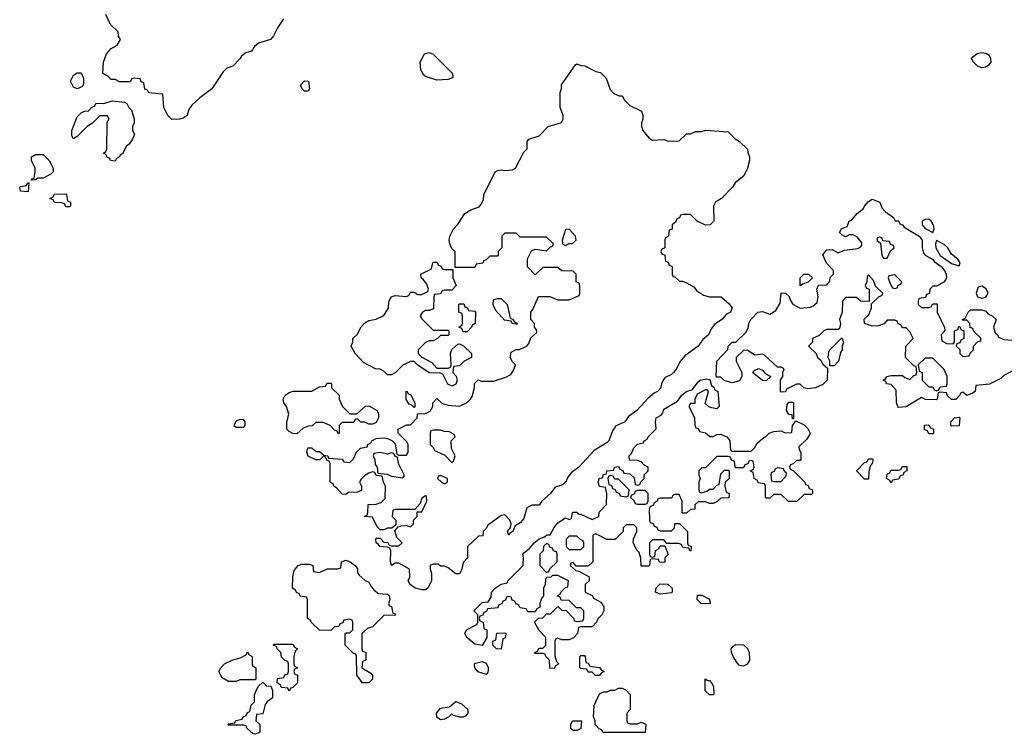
# Model space of a CAD drawing. Header units: inches. Extents: x 2380249 to 2585472, y 382747 to 546448.
# Tile 368 of 626: x 2483566 to 2488768, y 451398 to 455175. Entities that reach past the tile are written whole.
import ezdxf

# ---------------------------------------------------------------- set-up
doc = ezdxf.new("R2010")
doc.units = ezdxf.units.IN
doc.header["$MEASUREMENT"] = 0
doc.layers.add('C4485', color=7, linetype='Continuous')

msp = doc.modelspace()

# ---------------------------------------------------------------- linework, layer by layer
at = {"layer": 'C4485', "color": 4, "elevation": 48}
for points in [[(2484960.5, 455179.5), (2484927.7, 455132.3), (2484907.3, 455090), (2484890.7, 455070), (2484828.3, 455051.7), (2484806, 455034), (2484790, 455009.2), (2484760.7, 454999.3), (2484738, 454982), (2484730, 454968), (2484692, 454930), (2484660.7, 454919.3), (2484640.5, 454899.5), (2484581, 454810), (2484517.3, 454762.7), (2484476.3, 454723.7), (2484459.8, 454700.2), (2484450, 454669), (2484430, 454655.3), (2484410, 454649.2), (2484370, 454648), (2484348.9, 454668.9), (2484328, 454710), (2484322, 454782), (2484248.4, 454788.4), (2484242, 454802), (2484227.3, 454807.3), (2484222, 454842), (2484207.3, 454847.3), (2484202, 454862), (2484170, 454866), (2484158, 454862), (2484150, 454846), (2484092.7, 454847.3), (2484070, 454858), (2484050, 454858), (2484030, 454878), (2484006, 454890), (2484008.9, 454951.1), (2484024.7, 454995.3), (2484050, 455022), (2484080.4, 455039.6), (2484098, 455070), (2484088.4, 455088.4), (2484086, 455110), (2484046, 455150), (2484022, 455202)], [(2488832, 453330), (2488766.4, 453293.6), (2488750, 453278), (2488690, 453248), (2488618, 453242), (2488614, 453210), (2488599.6, 453200.4), (2488570, 453188), (2488550, 453206), (2488538, 453202), (2488534, 453190), (2488511.6, 453168.4), (2488490, 453168), (2488467.3, 453187.3), (2488462, 453202), (2488430, 453206), (2488418, 453202), (2488414, 453170), (2488410, 453166), (2488352.7, 453167.3), (2488330, 453178), (2488250, 453128), (2488210, 453126), (2488206, 453130), (2488198, 453150), (2488196.4, 453216.4), (2488170, 453246), (2488146, 453250), (2488142, 453262), (2488128, 453270), (2488142, 453278), (2488146, 453290), (2488170, 453294), (2488230, 453294), (2488243.6, 453283.6), (2488270, 453274), (2488290, 453294), (2488302, 453298), (2488306, 453310), (2488302, 453342), (2488290, 453346), (2488246, 453390), (2488248, 453450), (2488286, 453490), (2488270, 453526), (2488250, 453546), (2488230, 453546), (2488222, 453562), (2488207.3, 453567.3), (2488202, 453582), (2488190, 453586), (2488150, 453586), (2488132.7, 453567.3), (2488103.6, 453556.4), (2488070, 453555.3), (2488029, 453569), (2488028.4, 453591.6), (2488050, 453614), (2488058, 453630), (2488066, 453650), (2488066, 453674), (2488107.3, 453712.7), (2488122, 453718), (2488126, 453730), (2488087.3, 453767.3), (2488076.4, 453796.4), (2488050, 453826), (2488043.6, 453816.4), (2488042, 453790), (2488034, 453770), (2488038, 453758), (2488054, 453750), (2488054, 453686), (2488010, 453688), (2487987.3, 453707.3), (2487930, 453706), (2487912.7, 453687.3), (2487911.3, 453630), (2487898, 453590), (2487902, 453570), (2487898, 453542), (2487890, 453538), (2487830, 453538), (2487814, 453530), (2487790, 453506), (2487754, 453490), (2487754, 453470), (2487734, 453450), (2487774, 453410), (2487782, 453390), (2487796.9, 453376.9), (2487810, 453354), (2487834, 453334), (2487832, 453270), (2487810, 453246), (2487771.1, 453228.9), (2487730, 453224), (2487709, 453229), (2487690, 453248), (2487670, 453248), (2487618, 453222), (2487612.7, 453207.3), (2487590, 453206), (2487586, 453210), (2487586, 453270), (2487598, 453290), (2487598, 453310), (2487606, 453330), (2487590, 453338), (2487570, 453338), (2487502, 453402), (2487490, 453408), (2487450, 453402), (2487410, 453428), (2487390, 453426), (2487352, 453390), (2487352, 453370), (2487382, 453310), (2487382, 453290), (2487370, 453266), (2487330, 453255.3), (2487288.4, 453268.4), (2487270, 453286), (2487250, 453286), (2487246, 453290), (2487249, 453370), (2487308.4, 453431.6), (2487309, 453450), (2487330, 453470.7), (2487350, 453471.3), (2487400.4, 453519.6), (2487415.3, 453544.7), (2487419, 453570), (2487429.5, 453590), (2487466, 453630), (2487490, 453633.4), (2487530, 453618), (2487561.2, 453638.8), (2487584, 453676), (2487590, 453730.7), (2487612, 453730), (2487631.3, 453711.3), (2487638, 453690), (2487650.8, 453670.8), (2487690, 453651), (2487744, 453656), (2487758, 453662), (2487779.3, 453680.7), (2487785.2, 453710), (2487778, 453750), (2487787.3, 453772.7), (2487830, 453774), (2487847.3, 453792.7), (2487848.4, 453811.6), (2487866, 453830), (2487866, 453850), (2487829, 453889), (2487810, 453932), (2487830, 453958), (2487859.6, 453959.6), (2487890, 453942), (2487923.1, 453956.9), (2487994.6, 453965.4), (2488010, 453974), (2488016.4, 453983.6), (2488016.4, 453996.4), (2487990, 454028), (2487970, 454038), (2487950, 454038), (2487930, 454028), (2487910, 454038), (2487898, 454050), (2487908.7, 454070), (2487938, 454082), (2487949.2, 454110), (2487962, 454118), (2487990, 454150.8), (2488023.7, 454176.3), (2488029.4, 454190), (2488050, 454214.8), (2488070, 454226), (2488110.6, 454210), (2488120.7, 454180.7), (2488139.8, 454159.8), (2488182, 454130), (2488192, 454112), (2488210, 454111.3), (2488216.9, 454096.9), (2488230, 454091), (2488238.8, 454078.8), (2488318.8, 454030), (2488334.4, 454010), (2488334.9, 453970), (2488341.4, 453941.4), (2488350.5, 453930.5), (2488390, 453906.8), (2488397, 453897), (2488435.5, 453870), (2488453, 453850), (2488461, 453830), (2488462, 453810), (2488451.1, 453788.9), (2488410, 453766), (2488390, 453766), (2488374, 453750), (2488372.7, 453727.3), (2488358, 453722), (2488352.7, 453707.3), (2488318, 453702), (2488314, 453690), (2488314, 453670), (2488330, 453654), (2488370, 453654), (2488382, 453658), (2488390, 453674), (2488412.7, 453672.7), (2488414, 453630), (2488452.7, 453547.3), (2488454, 453530), (2488434, 453510), (2488438, 453478), (2488463.6, 453463.6), (2488498, 453462), (2488506, 453470), (2488506, 453530), (2488522, 453538), (2488527.3, 453552.7), (2488532.7, 453552.7), (2488538, 453538), (2488554, 453530), (2488554, 453490), (2488538, 453482), (2488532.7, 453467.3), (2488518, 453462), (2488514, 453450), (2488532.7, 453432.7), (2488534, 453410), (2488550, 453394), (2488582, 453398), (2488587.3, 453412.7), (2488606, 453430), (2488606, 453450), (2488627.3, 453472.7), (2488642, 453478), (2488646, 453490), (2488607.3, 453527.3), (2488602, 453542), (2488587.3, 453547.3), (2488586, 453570), (2488570, 453586), (2488550, 453586), (2488546, 453590), (2488562, 453598), (2488578, 453630), (2488590, 453642), (2488650, 453641), (2488670, 453634), (2488681.1, 453621.1), (2488704.7, 453610), (2488724.7, 453590), (2488711, 453550), (2488719.6, 453519.6), (2488730, 453511.3), (2488736.9, 453496.9), (2488765.4, 453485.4), (2488810, 453482)]]:
    msp.add_lwpolyline(points, dxfattribs=at)
at = {"layer": 'C4485', "color": 4}
for points, elevation in [([(2485770, 454855.3), (2485710, 454875.3), (2485702, 454882), (2485685.2, 454910), (2485681.2, 454950), (2485705.6, 454994.4), (2485730, 455002), (2485750, 454992), (2485852, 454890), (2485854, 454870), (2485850, 454866), (2485830, 454858)], 48), ([(2488650, 454920.5), (2488626, 454930), (2488605.2, 454950), (2488595.3, 454970), (2488601.2, 454978.8), (2488624.5, 454995.5), (2488650, 455000.7), (2488670, 454997.3), (2488687.9, 454987.9), (2488695.5, 454970), (2488696.4, 454950), (2488685.5, 454934.5), (2488670, 454923.6)], 48), ([(2483870, 454808.7), (2483850, 454818), (2483835.3, 454850), (2483850, 454882), (2483870, 454894), (2483890, 454894), (2483903.6, 454863.6), (2483903.6, 454836.4), (2483898, 454822)], 48), ([(2486910, 454538), (2486970, 454542), (2486992.7, 454532.7), (2487050, 454534), (2487090, 454572), (2487110, 454572), (2487136.4, 454583.6), (2487170, 454584.7), (2487190, 454591.3), (2487310, 454582), (2487345.4, 454545.4), (2487370, 454532), (2487412, 454490), (2487412.7, 454472.7), (2487422, 454450), (2487422, 454430), (2487412, 454390), (2487392, 454350), (2487347.1, 454312.9), (2487332, 454290), (2487274, 454230), (2487242, 454210), (2487232, 454190), (2487234, 454110), (2487214, 454090), (2487188.9, 454088.9), (2487146, 454110), (2487110, 454146), (2487070, 454146), (2487058, 454142), (2487052.7, 454127.3), (2487038, 454122), (2487032.7, 454107.3), (2487014, 454090), (2487012.7, 454067.3), (2486998, 454062), (2486994, 454030), (2486978, 454022), (2486974, 454010), (2486974, 453970), (2486958, 453962), (2486954, 453950), (2486958, 453938), (2486974, 453930), (2486978, 453898), (2486992.7, 453892.7), (2486998, 453878), (2487014, 453870), (2487014, 453830), (2487018, 453818), (2487030, 453814), (2487052.7, 453792.7), (2487067.3, 453792.7), (2487090, 453784.7), (2487130, 453762), (2487142.8, 453742.8), (2487179.8, 453719.8), (2487210, 453711), (2487272, 453710), (2487314, 453674), (2487330, 453652), (2487322, 453630), (2487301.1, 453618.9), (2487276, 453590), (2487236.8, 453563.2), (2487218.8, 453541.2), (2487204.7, 453510), (2487175.2, 453484.8), (2487150, 453449.3), (2487080.9, 453399.1), (2487054.2, 453365.8), (2487036.3, 453330), (2487020.7, 453310), (2487010, 453299.3), (2486976.8, 453283.2), (2486967.3, 453272.7), (2486956.3, 453250), (2486952.1, 453227.9), (2486936, 453210), (2486918.5, 453201.5), (2486886, 453174), (2486826.8, 453110), (2486782.8, 453077.2), (2486762.8, 453050), (2486714, 453026), (2486698, 453002), (2486679.1, 452950), (2486670, 452940.9), (2486601.1, 452898.9), (2486520.7, 452810), (2486480.4, 452779.6), (2486462.5, 452757.5), (2486450, 452729.3), (2486430, 452715.3), (2486396, 452704), (2486371, 452670), (2486324.7, 452630), (2486310, 452608.7), (2486271.6, 452608.4), (2486245.4, 452594.6), (2486230, 452538), (2486210, 452515.3), (2486182, 452498), (2486170.7, 452470), (2486156.9, 452463.1), (2486151, 452450), (2486144, 452470), (2486150, 452482), (2486156.4, 452483.6), (2486160.4, 452499.6), (2486162, 452510), (2486155.3, 452530), (2486130, 452558), (2486110, 452555.3), (2486038, 452502), (2486030, 452486), (2486014, 452470), (2486012.7, 452447.3), (2485990, 452446), (2485932, 452390), (2485932, 452330), (2485910, 452306), (2485902, 452270), (2485890, 452246), (2485870, 452246), (2485830, 452278), (2485810, 452286), (2485790, 452286), (2485776.4, 452296.4), (2485750, 452298), (2485734, 452290), (2485734, 452270), (2485742, 452250), (2485742, 452210), (2485722, 452170), (2485710, 452162), (2485690, 452161.2), (2485655.3, 452170), (2485629, 452190), (2485619, 452210), (2485628, 452230), (2485626, 452270), (2485570, 452302), (2485550, 452302), (2485529.6, 452289.6), (2485526, 452310), (2485527.3, 452367.3), (2485522, 452382), (2485507.3, 452387.3), (2485468.7, 452390), (2485462, 452402), (2485448.7, 452410), (2485448, 452430), (2485450, 452434), (2485470, 452434), (2485490, 452414), (2485511.6, 452411.6), (2485518, 452398), (2485530, 452394), (2485570, 452394), (2485586, 452410), (2485558, 452438), (2485547.3, 452472.7), (2485566, 452494), (2485580.4, 452499.6), (2485610, 452502), (2485630, 452494), (2485646, 452510), (2485646, 452530), (2485666, 452550), (2485666, 452574), (2485690, 452574), (2485718, 452630), (2485714.6, 452654.6), (2485710, 452658), (2485690, 452646), (2485682, 452618), (2485654, 452586), (2485550, 452586), (2485538, 452582), (2485534, 452550), (2485554, 452530), (2485554, 452506), (2485532.7, 452487.3), (2485510, 452488), (2485490, 452478), (2485470, 452478), (2485454.6, 452494.6), (2485430, 452546), (2485388.7, 452550), (2485402, 452558), (2485406, 452570), (2485407.3, 452612.7), (2485450, 452614), (2485476.4, 452623.6), (2485496.4, 452643.6), (2485498, 452710), (2485488, 452730), (2485482, 452762), (2485450, 452766), (2485442, 452782), (2485430, 452786), (2485410, 452778), (2485390, 452766), (2485370, 452746), (2485362, 452730), (2485372, 452710), (2485372.7, 452687.3), (2485350, 452678), (2485303.6, 452676.4), (2485290, 452666), (2485270, 452668), (2485240.4, 452700.4), (2485226, 452710), (2485222, 452722), (2485206, 452730), (2485206, 452830), (2485202, 452842), (2485190, 452846), (2485182, 452862), (2485170, 452866), (2485151.6, 452848.4), (2485130, 452848), (2485090, 452868), (2485084, 452890), (2485088, 452912), (2485110, 452912), (2485130, 452892), (2485150, 452892), (2485172.7, 452872.7), (2485194, 452870), (2485198, 452858), (2485270, 452852), (2485278, 452838), (2485310, 452834), (2485330, 452854), (2485346, 452890), (2485366, 452910), (2485402, 452918), (2485406, 452930), (2485422, 452938), (2485426, 452950), (2485450, 452962), (2485490, 452964.7), (2485510, 452962), (2485531.6, 452951.6), (2485550, 452934), (2485558, 452878), (2485570, 452874), (2485610, 452874), (2485618, 452890), (2485618, 452930), (2485610, 452946), (2485566, 452990), (2485566, 453010), (2485610, 453034), (2485630, 453034), (2485666, 453070), (2485667.3, 453092.7), (2485710, 453094), (2485734.6, 453105.4), (2485748, 453130), (2485748.7, 453150), (2485770, 453172), (2485794, 453150), (2485805.4, 453145.4), (2485830, 453138), (2485890, 453132), (2485930, 453152), (2485948, 453170), (2485956.4, 453183.6), (2485968.4, 453231.6), (2485968.7, 453251.3), (2485988, 453272), (2486004.7, 453264.7), (2486070, 453264.7), (2486134.6, 453285.4), (2486160.4, 453299.6), (2486176.4, 453323.6), (2486186, 453350), (2486170, 453366), (2486158, 453390), (2486162, 453418), (2486188.4, 453431.6), (2486207.3, 453432.7), (2486246, 453450), (2486256.4, 453463.6), (2486267.3, 453492.7), (2486298, 453522), (2486296.4, 453536.4), (2486286, 453550), (2486286, 453570), (2486266, 453590), (2486266, 453630), (2486276.4, 453643.6), (2486307.3, 453712.7), (2486367.3, 453712.7), (2486410, 453694), (2486470, 453694), (2486522, 453718), (2486526, 453730), (2486526, 453770), (2486522, 453782), (2486506, 453790), (2486506, 453830), (2486490, 453846), (2486430, 453848), (2486410, 453866), (2486330, 453866), (2486290, 453826), (2486248.4, 453868.4), (2486248.4, 453911.6), (2486270, 453954), (2486290, 453962), (2486350, 453954), (2486370, 453974), (2486382, 453978), (2486386, 453990), (2486350, 454026), (2486210, 454026), (2486190, 454046), (2486130, 454046), (2486114, 454030), (2486114, 453970), (2486094, 453950), (2486094, 453930), (2486090, 453926), (2486050, 453926), (2486030, 453906), (2486018, 453902), (2486012.7, 453887.3), (2485978, 453882), (2485970, 453866), (2485866, 453866), (2485867.3, 453947.3), (2485850, 453966), (2485838, 453990), (2485835.3, 454010), (2485838, 454030), (2485858, 454070), (2485883.1, 454096.9), (2485918, 454150), (2485949.3, 454170.7), (2485993.6, 454186.4), (2486003.1, 454196.9), (2486016.4, 454223.6), (2486018, 454250), (2486078, 454370), (2486090, 454378), (2486110, 454382), (2486130, 454378), (2486170, 454382), (2486186, 454390), (2486230, 454474), (2486247.3, 454492.7), (2486248, 454530), (2486256.4, 454543.6), (2486310, 454562), (2486358, 454610), (2486428.4, 454631.6), (2486438, 454650), (2486438, 454670), (2486422, 454710), (2486422, 454790), (2486428.7, 454810), (2486428.7, 454830), (2486503.1, 454936.9), (2486510, 454942), (2486530, 454932), (2486551.1, 454931.1), (2486610, 454902), (2486635.3, 454895.3), (2486665.4, 454865.4), (2486686, 454806), (2486705.4, 454785.4), (2486732.7, 454772.7), (2486750, 454772), (2486762, 454750), (2486790, 454722), (2486850.7, 454690.7), (2486858, 454670), (2486858, 454650), (2486851.3, 454630), (2486851.3, 454610), (2486858, 454590), (2486891, 454551)], 48), ([(2485070, 454798), (2485058, 454810), (2485048.9, 454828.9), (2485070, 454851.3), (2485092, 454850), (2485098, 454810), (2485090, 454798)], 48), ([(2484070, 454428), (2484046, 454430), (2484042, 454442), (2484030, 454446), (2484022, 454462), (2484008, 454470), (2484022, 454478), (2484026, 454490), (2484028, 454632), (2484038, 454650), (2484030, 454666), (2483990, 454666), (2483951.3, 454628.7), (2483922, 454610), (2483870, 454558), (2483850, 454546), (2483842, 454562), (2483842, 454590), (2483870, 454662), (2483890, 454682), (2483908.4, 454691.6), (2483930, 454694), (2483947.3, 454712.7), (2483962, 454718), (2483970, 454734), (2484010, 454732), (2484054.6, 454745.4), (2484119.6, 454739.6), (2484132.7, 454732.7), (2484142, 454710), (2484156, 454696), (2484171.1, 454651.1), (2484171.3, 454630), (2484162, 454610), (2484162, 454590), (2484172, 454570), (2484159.6, 454540.4), (2484143.6, 454516.4), (2484130, 454506), (2484110, 454466), (2484098, 454462), (2484094, 454450), (2484078, 454442)], 48), ([(2483626, 454326), (2483630, 454334), (2483642, 454338), (2483648, 454370), (2483648, 454390), (2483628, 454430), (2483628, 454450), (2483650, 454462), (2483690, 454462), (2483722, 454430), (2483742, 454390), (2483742, 454370), (2483730, 454358), (2483690, 454338), (2483662, 454338), (2483650, 454328)], 48), ([(2483610, 454266), (2483570, 454268), (2483566, 454290), (2483570, 454294), (2483602, 454298), (2483606, 454310), (2483614, 454314)], 48), ([(2483810, 454186), (2483802, 454202), (2483787.3, 454207.3), (2483750, 454208), (2483742, 454222), (2483726, 454230), (2483742, 454238), (2483750, 454252), (2483810, 454254), (2483814, 454250), (2483818, 454218), (2483834, 454210), (2483834, 454190), (2483830, 454186)], 48), ([(2488370, 454120.5), (2488350, 454119.6), (2488334, 454110), (2488334.9, 454090), (2488350, 454070.6), (2488390, 454051), (2488398.4, 454070), (2488394.3, 454090), (2488381.6, 454110)], 52), ([(2486470, 454068), (2486450, 454066), (2486432, 454010), (2486434, 453990), (2486450, 453982), (2486468.4, 453991.6), (2486487.3, 453992.7), (2486506, 454010), (2486502, 454030)], 48), ([(2488110, 454026), (2488098, 454022), (2488094, 454010), (2488114, 453994), (2488122, 453930), (2488130, 453914), (2488150, 453914), (2488167.3, 453952.7), (2488186, 453970), (2488182, 453982), (2488167.3, 453987.3), (2488162, 454002), (2488126, 454006), (2488122, 454022)], 48), ([(2488410, 454008), (2488404, 453990), (2488406, 453970), (2488429.5, 453929.5), (2488490, 453886.7), (2488530, 453874), (2488535.3, 453890), (2488522, 453910), (2488490, 453936), (2488470, 453969.2), (2488450, 453986)], 52), ([(2485810, 453854), (2485854, 453854), (2485854, 453810), (2485872, 453770), (2485850, 453746), (2485810, 453746), (2485798, 453742), (2485790, 453726), (2485758, 453722), (2485754, 453710), (2485752.7, 453647.3), (2485730, 453638), (2485710, 453638), (2485694, 453630), (2485682, 453610), (2485690, 453594), (2485750, 453534), (2485830, 453534), (2485834, 453530), (2485834, 453510), (2485830, 453506), (2485790, 453506), (2485774, 453490), (2485750, 453478), (2485730, 453478), (2485710, 453468), (2485672, 453430), (2485672, 453410), (2485690, 453392), (2485743.6, 453363.6), (2485770, 453334), (2485830, 453334), (2485842, 453338), (2485846, 453350), (2485842, 453410), (2485849, 453431), (2485880.4, 453459.6), (2485890, 453462), (2485911.1, 453451.1), (2485954, 453410), (2485954, 453390), (2485914, 453370), (2485890, 453346), (2485858, 453342), (2485854, 453310), (2485871.6, 453291.6), (2485878, 453270), (2485870, 453248), (2485850, 453238), (2485828.7, 453248.7), (2485802, 453302), (2485787.3, 453307.3), (2485730, 453308.7), (2485669.1, 453349.1), (2485650, 453368), (2485630, 453368), (2485591.1, 453348.9), (2485550, 453308), (2485530, 453298), (2485510, 453298), (2485490, 453318), (2485470, 453328), (2485446, 453330), (2485383.1, 453363.1), (2485338, 453410), (2485318, 453450), (2485326, 453470), (2485326, 453490), (2485348.4, 453511.6), (2485370, 453552), (2485390, 453572), (2485410, 453584.7), (2485450, 453592), (2485490, 453612), (2485515.3, 453650), (2485516.4, 453683.6), (2485529.1, 453710.9), (2485550, 453718), (2485607.3, 453712.7), (2485622, 453718), (2485630, 453734), (2485650, 453734), (2485670, 453722), (2485690, 453722), (2485722, 453738), (2485726, 453750), (2485716.4, 453776.4), (2485700.4, 453800.4), (2485688, 453810), (2485686, 453830), (2485742, 453858), (2485748, 453890), (2485752.7, 453892.7), (2485770, 453894), (2485778, 453878), (2485792.7, 453872.7), (2485798, 453858)], 48), ([(2487690, 453768), (2487689.3, 453810), (2487708.7, 453830), (2487734, 453830), (2487754, 453810), (2487731.6, 453788.4), (2487702, 453778)], 48), ([(2488190, 453826), (2488158, 453822), (2488154, 453810), (2488163.6, 453783.6), (2488178, 453758), (2488190, 453754), (2488202, 453758), (2488207.3, 453772.7), (2488222, 453778), (2488226, 453790)], 48), ([(2488650, 453766.3), (2488630, 453760.5), (2488619.1, 453730), (2488626, 453710), (2488650, 453702.4), (2488670, 453708.7), (2488683.6, 453730), (2488672.7, 453752.7)], 52), ([(2486190, 453566), (2486168.4, 453568.4), (2486162, 453582), (2486127.3, 453587.3), (2486080.2, 453640.2), (2486068, 453670), (2486070, 453694), (2486090, 453702), (2486110, 453702), (2486142, 453670), (2486158, 453598), (2486174, 453590), (2486178, 453578), (2486192.7, 453572.7), (2486194, 453566)], 48), ([(2485910, 453526), (2485902, 453542), (2485886, 453550), (2485902, 453558), (2485906, 453570), (2485906, 453610), (2485902, 453622), (2485886, 453630), (2485886, 453670), (2485890, 453674), (2485912.7, 453672.7), (2485918, 453658), (2485932.7, 453652.7), (2485938, 453638), (2485970, 453634), (2485974, 453630), (2485972, 453570), (2485958, 453562), (2485954, 453550), (2485930, 453526)], 48), ([(2487846, 453346), (2487846, 453370), (2487838, 453390), (2487840.4, 453419.6), (2487846, 453430), (2487910, 453494), (2487918, 453470), (2487911.3, 453450), (2487911.3, 453430), (2487903.6, 453416.4), (2487892, 453370), (2487870, 453346)], 48), ([(2488390, 453386), (2488350, 453386), (2488314, 453350), (2488318, 453318), (2488334, 453310), (2488334, 453270), (2488370, 453234), (2488390, 453234), (2488398, 453218), (2488410, 453214), (2488422, 453218), (2488430, 453234), (2488462, 453238), (2488466, 453250), (2488466, 453290), (2488450, 453326)], 48), ([(2487510, 453266), (2487490, 453268), (2487438, 453310), (2487450, 453322), (2487470, 453332), (2487490, 453322), (2487504.7, 453304.7), (2487534, 453290)], 48), ([(2485310, 453092), (2485347.3, 453092.7), (2485392.7, 453132.7), (2485410, 453134), (2485454, 453110), (2485462, 453090), (2485462, 453070), (2485450, 453046), (2485430, 453038), (2485410, 453038), (2485390, 453048), (2485368.4, 453048.4), (2485350, 453066), (2485338, 453062), (2485330, 453046), (2485270, 453046), (2485254, 453030), (2485254, 452990), (2485250, 452986), (2485242, 453002), (2485230, 453006), (2485206, 453030), (2485170, 453046), (2485130, 453046), (2485111.6, 453028.4), (2485092.7, 453027.3), (2485063.6, 453016.4), (2485030, 452986), (2485010, 452988), (2484990, 452998), (2484978, 453010), (2484978, 453050), (2484988, 453090), (2484975.3, 453130), (2484962, 453150), (2484958, 453170), (2484968, 453190), (2484990, 453204.7), (2485011.6, 453211.6), (2485110, 453212), (2485150, 453234), (2485182, 453238), (2485190, 453254), (2485210, 453254), (2485214, 453250), (2485214, 453230), (2485254, 453190), (2485254, 453170), (2485272, 453130)], 48), ([(2487250, 453118), (2487223.1, 453123.1), (2487208, 453128), (2487187.3, 453147.3), (2487206, 453210), (2487198, 453218), (2487190, 453218), (2487144.7, 453195.3), (2487134, 453170), (2487132.7, 453147.3), (2487110, 453146), (2487102, 453130), (2487131.6, 453071.6), (2487132.7, 453032.7), (2487138, 453018), (2487150, 453014), (2487158, 452998), (2487190, 452992), (2487212.7, 452972.7), (2487230, 452972), (2487250, 452982), (2487270, 452984.7), (2487302, 452970), (2487318, 452950), (2487322, 452902), (2487330, 452894), (2487430, 452894), (2487450, 452914), (2487463.1, 452936.9), (2487490, 452962), (2487508.4, 452971.6), (2487526, 452990), (2487550, 452998), (2487590, 453002), (2487610, 452992), (2487646, 452994), (2487648.7, 453030), (2487666, 453054), (2487710, 453034), (2487730, 453014), (2487742, 452990), (2487739.6, 452980.4), (2487723.6, 452956.4), (2487682, 452918), (2487683.6, 452903.6), (2487692.7, 452887.3), (2487694, 452850), (2487690, 452846), (2487670, 452846), (2487652.7, 452827.3), (2487638, 452822), (2487634, 452810), (2487638, 452798), (2487652.7, 452792.7), (2487714, 452730), (2487718, 452718), (2487730, 452714), (2487738, 452698), (2487754, 452690), (2487754, 452670), (2487750, 452666), (2487710, 452666), (2487672, 452628), (2487628.4, 452628.4), (2487590, 452666), (2487550, 452666), (2487530, 452646), (2487510, 452646), (2487506, 452650), (2487506, 452710), (2487502, 452722), (2487467.3, 452727.3), (2487462, 452742), (2487446, 452750), (2487442, 452782), (2487426, 452790), (2487442, 452798), (2487446, 452810), (2487442, 452842), (2487430, 452846), (2487418, 452842), (2487412.7, 452827.3), (2487398, 452822), (2487390, 452806), (2487350, 452806), (2487346, 452810), (2487342, 452842), (2487327.3, 452847.3), (2487322, 452862), (2487310, 452866), (2487250, 452866), (2487190, 452806), (2487170, 452806), (2487154, 452790), (2487154, 452770), (2487162, 452750), (2487154, 452730), (2487154, 452690), (2487158, 452678), (2487170, 452674), (2487196.4, 452683.6), (2487210, 452694), (2487230, 452694), (2487250, 452714), (2487262, 452718), (2487270, 452774), (2487290, 452794), (2487310, 452794), (2487314, 452790), (2487314, 452750), (2487294, 452730), (2487292, 452710), (2487298, 452678), (2487314, 452670), (2487312.7, 452647.3), (2487270, 452646), (2487250, 452626), (2487230, 452618), (2487210, 452618), (2487190, 452626), (2487150, 452626), (2487134, 452610), (2487132.7, 452587.3), (2487110, 452586), (2487090, 452566), (2487066, 452566), (2487066, 452630), (2487050, 452666), (2487030, 452666), (2487018, 452662), (2487010, 452646), (2486950, 452646), (2486938, 452642), (2486934, 452630), (2486918, 452622), (2486912.7, 452607.3), (2486898, 452602), (2486892.7, 452587.3), (2486894, 452530), (2486898, 452518), (2486912.7, 452512.7), (2486918, 452498), (2486932.7, 452492.7), (2486938, 452478), (2486950, 452474), (2487010, 452474), (2487026, 452490), (2487027.3, 452512.7), (2487052.7, 452512.7), (2487094, 452470), (2487094, 452410), (2487098, 452398), (2487114, 452390), (2487112.7, 452367.3), (2487107.3, 452367.3), (2487102, 452382), (2487070, 452386), (2487062, 452402), (2487047.3, 452407.3), (2486986, 452406), (2486970, 452426), (2486910, 452426), (2486894, 452410), (2486894, 452350), (2486898, 452338), (2486910, 452334), (2486922, 452338), (2486926, 452370), (2486942, 452378), (2486950, 452394), (2486974, 452394), (2486991.6, 452348.4), (2486974, 452330), (2486974, 452310), (2486970, 452306), (2486947.3, 452307.3), (2486942, 452322), (2486910, 452326), (2486898, 452322), (2486894, 452290), (2486890, 452286), (2486850, 452286), (2486848.4, 452328.4), (2486839, 452359), (2486829.1, 452369.1), (2486808, 452410), (2486808.4, 452431.6), (2486826, 452470), (2486826, 452490), (2486810, 452506), (2486770, 452506), (2486754, 452490), (2486754, 452470), (2486711.6, 452428.4), (2486668.4, 452428.4), (2486610, 452458), (2486594, 452450), (2486594, 452310), (2486570, 452286), (2486506, 452286), (2486490, 452306), (2486478, 452302), (2486474, 452290), (2486503.6, 452263.6), (2486519.6, 452259.6), (2486574, 452230), (2486574, 452210), (2486554, 452190), (2486554, 452150), (2486591.6, 452131.6), (2486598, 452118), (2486636.9, 452096.9), (2486651.6, 452071.6), (2486652, 452050), (2486642, 452030), (2486622, 452010), (2486614, 451990), (2486590, 451966), (2486530, 451966), (2486518, 451962), (2486514, 451930), (2486491.6, 451908.4), (2486470, 451898), (2486430, 451898), (2486410, 451906), (2486398, 451902), (2486394, 451890), (2486392.7, 451812.7), (2486402, 451782), (2486414, 451770), (2486398, 451762), (2486390, 451746), (2486367.3, 451747.3), (2486366, 451790), (2486346, 451810), (2486342, 451822), (2486330, 451826), (2486290, 451826), (2486286, 451830), (2486302, 451838), (2486310, 451854), (2486330, 451854), (2486346, 451870), (2486346, 451910), (2486310, 451946), (2486286, 451990), (2486307.3, 452012.7), (2486330, 452014), (2486350, 452034), (2486370, 452034), (2486410, 452074), (2486430, 452054), (2486452.7, 452052.7), (2486492.7, 452012.7), (2486498, 451998), (2486510, 451994), (2486542, 451998), (2486546, 452010), (2486546, 452050), (2486530, 452066), (2486507.3, 452067.3), (2486470, 452106), (2486427.3, 452107.3), (2486422, 452122), (2486406, 452130), (2486422, 452138), (2486426, 452150), (2486450, 452174), (2486462, 452178), (2486466, 452210), (2486410, 452238), (2486382, 452238), (2486371.6, 452228.4), (2486350, 452226), (2486343.6, 452216.4), (2486342, 452190), (2486334, 452170), (2486334, 452130), (2486323.6, 452116.4), (2486314, 452090), (2486314, 452070), (2486298, 452062), (2486290, 452046), (2486250, 452046), (2486242, 452062), (2486210, 452066), (2486202, 452082), (2486187.3, 452087.3), (2486182, 452102), (2486167.3, 452107.3), (2486162, 452122), (2486150, 452126), (2486138, 452122), (2486132.7, 452107.3), (2486118, 452102), (2486112.7, 452087.3), (2486098, 452082), (2486092.7, 452067.3), (2486038, 452062), (2486032.7, 452047.3), (2486018, 452042), (2486012.7, 452027.3), (2485998, 452022), (2485994, 452010), (2485998, 451998), (2486014, 451990), (2486018, 451958), (2486034, 451950), (2486034, 451910), (2486010, 451868), (2485970, 451875.3), (2485929, 451910), (2485918, 451930), (2485926, 451950), (2485982, 451978), (2485986, 451990), (2485986, 452030), (2485966, 452050), (2486010, 452094), (2486042, 452098), (2486056.4, 452123.6), (2486058, 452150), (2486078, 452170), (2486110, 452192), (2486142, 452198), (2486146, 452210), (2486226, 452290), (2486228.7, 452330), (2486224, 452350), (2486230, 452358), (2486260.2, 452379.8), (2486284, 452410), (2486310, 452431), (2486339, 452441), (2486351.6, 452451.6), (2486368.4, 452451.6), (2486390, 452491.3), (2486410, 452516), (2486450, 452542), (2486470, 452534), (2486482, 452538), (2486486, 452570), (2486490, 452572), (2486510, 452572), (2486522, 452562), (2486530, 452562), (2486590, 452534), (2486626, 452550), (2486627.3, 452572.7), (2486667.3, 452612.7), (2486668, 452670), (2486662, 452702), (2486630, 452708), (2486622, 452730), (2486630, 452752), (2486646, 452754), (2486650, 452772), (2486666, 452774), (2486668, 452790), (2486706, 452794), (2486708, 452810), (2486730, 452814), (2486738, 452798), (2486752.7, 452792.7), (2486758, 452778), (2486790, 452774), (2486812.7, 452752.7), (2486818, 452718), (2486830, 452714), (2486842, 452718), (2486847.3, 452732.7), (2486866, 452750), (2486866, 452770), (2486886, 452790), (2486886, 452810), (2486863.1, 452823.1), (2486850, 452838), (2486830, 452846), (2486787.3, 452847.3), (2486786, 452870), (2486798, 452882), (2486810, 452912), (2486830, 452932), (2486862, 452938), (2486866, 452950), (2486882, 452958), (2486886, 452970), (2486928, 453012), (2486925.2, 453050), (2486929.5, 453070), (2486955.3, 453084.7), (2486964, 453096), (2486970, 453116), (2487042, 453158), (2487065.2, 453190), (2487089, 453210), (2487120.4, 453219.6), (2487150, 453261), (2487162, 453270), (2487196, 453276), (2487212.7, 453272.7), (2487222, 453242), (2487232.7, 453232.7), (2487238, 453218), (2487254, 453210), (2487262, 453130)], 48), ([(2485650, 453126), (2485638, 453138), (2485623.1, 453143.1), (2485608.4, 453168.4), (2485608.4, 453211.6), (2485614, 453210), (2485618, 453198), (2485630, 453194), (2485654, 453150), (2485654, 453130)], 48), ([(2487650, 453066), (2487647.3, 453087.3), (2487630, 453088.7), (2487618, 453110), (2487620.4, 453139.6), (2487630, 453154), (2487650, 453154), (2487654, 453150), (2487654, 453066)], 48), ([(2488490, 453026), (2488486, 453030), (2488486, 453050), (2488506, 453070), (2488530, 453074), (2488534, 453070), (2488530, 453028.7)], 48), ([(2484730, 453062.7), (2484710, 453053.2), (2484698, 453030), (2484710, 453021), (2484750, 453021), (2484757.2, 453030), (2484758, 453042), (2484758, 453050), (2484750, 453059.3)], 52), ([(2488370, 452986), (2488362, 453002), (2488347.3, 453007.3), (2488347.3, 453032.7), (2488370, 453034), (2488378, 453018), (2488394, 453010), (2488394, 452990), (2488390, 452986)], 48), ([(2485790, 453006), (2485750, 453006), (2485738, 453002), (2485734, 452990), (2485734, 452930), (2485752.7, 452912.7), (2485758, 452898), (2485812.7, 452872.7), (2485850, 452834), (2485858, 452842), (2485866, 452870), (2485848, 452908), (2485846, 452950), (2485866, 452970), (2485862, 452982), (2485836.4, 452996.4), (2485810, 452998)], 48), ([(2485470, 452888), (2485438, 452882), (2485434, 452870), (2485442, 452850), (2485443.6, 452823.6), (2485454, 452810), (2485458, 452778), (2485507.3, 452772.7), (2485530, 452762), (2485590, 452754), (2485598, 452762), (2485598, 452770), (2485568, 452830), (2485562, 452862), (2485550, 452866), (2485542, 452882), (2485530, 452886), (2485510, 452878)], 48), ([(2488030, 452746), (2487988, 452790), (2488030, 452834), (2488042, 452838), (2488050, 452854), (2488070, 452854), (2488074, 452850), (2488072.7, 452832.7), (2488062, 452818), (2488052.7, 452787.3), (2488050, 452746)], 48), ([(2488170, 452726), (2488162, 452742), (2488146, 452750), (2488150, 452774), (2488162, 452778), (2488170, 452794), (2488210, 452794), (2488222, 452798), (2488230, 452814), (2488252.7, 452812.7), (2488254, 452790), (2488238, 452782), (2488234, 452770), (2488218, 452762), (2488210, 452746), (2488178, 452742)], 48), ([(2485790, 452766), (2485778, 452762), (2485774, 452750), (2485794, 452730), (2485810, 452722), (2485826, 452730), (2485826, 452750)], 48), ([(2486690, 452766), (2486678, 452762), (2486674, 452750), (2486678, 452718), (2486692.7, 452712.7), (2486698, 452698), (2486712.7, 452692.7), (2486718, 452678), (2486732.7, 452672.7), (2486738, 452658), (2486770, 452654), (2486782, 452658), (2486786, 452690), (2486730, 452746), (2486710, 452746), (2486702, 452762)], 48), ([(2487570, 452806), (2487558, 452802), (2487552.7, 452787.3), (2487538, 452782), (2487534, 452770), (2487538, 452738), (2487550, 452734), (2487590, 452734), (2487616.4, 452763.6), (2487618, 452778), (2487607.3, 452787.3), (2487602, 452802)], 48), ([(2486870, 452686), (2486830, 452686), (2486818, 452682), (2486812.7, 452667.3), (2486798, 452662), (2486794, 452650), (2486812.7, 452632.7), (2486818, 452618), (2486830, 452614), (2486870, 452614), (2486882, 452618), (2486886, 452630), (2486886, 452670)], 48), ([(2486510, 452446), (2486470, 452446), (2486454, 452430), (2486454, 452390), (2486470, 452374), (2486530, 452374), (2486546, 452390), (2486546, 452410), (2486542, 452422), (2486530, 452426)], 48), ([(2486350, 452406), (2486334, 452390), (2486332.7, 452367.3), (2486314, 452350), (2486314, 452290), (2486350, 452254), (2486362, 452258), (2486367.3, 452272.7), (2486406, 452310), (2486406, 452350), (2486402, 452362), (2486387.3, 452367.3), (2486382, 452382), (2486367.3, 452387.3), (2486362, 452402)], 48), ([(2485410, 451669.6), (2485378, 451670), (2485348, 451710), (2485346, 451810), (2485342, 451822), (2485327.3, 451827.3), (2485286, 451870), (2485286, 451930), (2485290, 451934), (2485310, 451934), (2485326, 451950), (2485326, 451990), (2485322, 452002), (2485310, 452006), (2485278, 452002), (2485272.7, 451987.3), (2485258, 451982), (2485252.7, 451967.3), (2485230, 451966), (2485210, 451946), (2485150, 451948), (2485106, 451990), (2485102, 452002), (2485086, 452010), (2485086, 452110), (2485082, 452122), (2485047.3, 452127.3), (2485042, 452142), (2485030, 452146), (2485022, 452162), (2485008, 452170), (2485008.7, 452230), (2485016.4, 452263.6), (2485038, 452290), (2485056.9, 452296.9), (2485096.9, 452296.9), (2485114, 452290), (2485118, 452258), (2485150, 452254), (2485190, 452272), (2485247.3, 452272.7), (2485262, 452278), (2485266, 452310), (2485290, 452318), (2485311.3, 452310), (2485338, 452290), (2485350, 452272), (2485351, 452251), (2485359.6, 452239.6), (2485391, 452211), (2485410, 452202), (2485421, 452181), (2485439.6, 452159.6), (2485462, 452142), (2485510, 452138), (2485518, 452130), (2485522, 452110), (2485514, 452090), (2485518, 452078), (2485530, 452074), (2485538, 452038), (2485550, 452034), (2485552, 452028), (2485490, 452026), (2485430, 451966), (2485403.6, 451956.4), (2485374, 451930), (2485374, 451850), (2485378, 451838), (2485394, 451830), (2485394, 451790), (2485378, 451782), (2485374, 451750), (2485421, 451721), (2485430.6, 451710.6), (2485430.4, 451690)], 48), ([(2486950, 452138), (2486926, 452150), (2486928.4, 452171.6), (2486950, 452194), (2486990, 452192), (2487014, 452170), (2487014, 452150), (2487010, 452146)], 48), ([(2487210, 452088), (2487166, 452090), (2487146, 452110), (2487147.3, 452132.7), (2487170, 452134), (2487210, 452112), (2487214, 452090)], 48), ([(2486110, 451848), (2486086, 451850), (2486066, 451870), (2486066, 451890), (2486082, 451898), (2486087.3, 451932.7), (2486130, 451934), (2486134, 451930), (2486132.7, 451912.7), (2486130, 451906), (2486118, 451902)], 48), ([(2484990, 451626), (2484982, 451642), (2484950, 451646), (2484942, 451662), (2484926, 451670), (2484927.3, 451692.7), (2484962, 451698), (2484967.3, 451712.7), (2484982, 451718), (2484986, 451730), (2484986, 451770), (2484982, 451782), (2484967.3, 451787.3), (2484950, 451806), (2484946, 451830), (2484926, 451850), (2484922, 451862), (2484906, 451870), (2484910, 451874), (2485010, 451874), (2485018, 451858), (2485034, 451850), (2485022, 451838), (2485014, 451810), (2485014, 451770), (2485018, 451758), (2485034, 451750), (2485018, 451742), (2485014, 451730), (2485018, 451718), (2485034, 451710), (2485034, 451670), (2485010, 451646), (2484998, 451642)], 48), ([(2484670, 451678), (2484636.4, 451696.4), (2484618, 451730), (2484628, 451750), (2484648, 451770), (2484689.3, 451790.7), (2484736.4, 451803.6), (2484762, 451818), (2484770, 451834), (2484778, 451818), (2484794, 451810), (2484794, 451770), (2484798, 451758), (2484814, 451750), (2484814, 451690), (2484810, 451686), (2484730, 451686), (2484710, 451678)], 48), ([(2487390, 451759), (2487380.2, 451760.2), (2487370, 451762), (2487356.5, 451776.5), (2487335.3, 451810), (2487327.3, 451832.7), (2487326, 451850), (2487336.4, 451863.6), (2487350, 451872), (2487390, 451871.3), (2487410.9, 451850.9), (2487421, 451830), (2487422.8, 451790), (2487410, 451768.7)], 48), ([(2486010, 451780.4), (2485966.8, 451770), (2485968.2, 451750), (2485985.5, 451730), (2486030, 451715.5), (2486038.9, 451721.1), (2486043.6, 451736.4), (2486043.5, 451750), (2486032.4, 451772.4)], 52), ([(2486630, 451708), (2486608.4, 451708.4), (2486590, 451726), (2486570, 451726), (2486562, 451742), (2486530, 451746), (2486526, 451750), (2486526, 451810), (2486530, 451814), (2486550, 451814), (2486554, 451810), (2486558, 451778), (2486570, 451774), (2486578, 451758), (2486630, 451752), (2486638, 451738), (2486654, 451730), (2486638, 451722)], 48), ([(2484810, 451398), (2484800.4, 451400.4), (2484766, 451430), (2484762, 451442), (2484750, 451446), (2484670, 451446), (2484666, 451450), (2484670, 451454), (2484702, 451458), (2484708.4, 451471.6), (2484742, 451478), (2484746, 451490), (2484762, 451498), (2484770, 451514), (2484782, 451518), (2484788.4, 451551.6), (2484806, 451570), (2484807.3, 451607.3), (2484820.4, 451639.6), (2484827.3, 451652.7), (2484850, 451674), (2484870, 451654), (2484892.7, 451652.7), (2484902, 451630), (2484902, 451590), (2484874, 451570), (2484863.6, 451556.4), (2484850, 451506), (2484818, 451502), (2484814, 451470), (2484834, 451450), (2484834, 451410), (2484830, 451406)], 48), ([(2487202, 451682), (2487210, 451682), (2487222, 451670), (2487232, 451650), (2487234, 451610), (2487230, 451606), (2487210, 451606), (2487188.4, 451628.4), (2487188.4, 451691.6)], 48), ([(2486790, 451454), (2486830, 451454), (2486850, 451462), (2486870, 451454), (2486874, 451450), (2486870, 451408), (2486647.3, 451407.3), (2486642, 451422), (2486627.3, 451427.3), (2486606, 451450), (2486606, 451470), (2486598, 451490), (2486602, 451550), (2486628.9, 451611.1), (2486650, 451622), (2486670, 451622), (2486688.4, 451631.6), (2486710, 451632), (2486730, 451642), (2486750, 451642), (2486771.1, 451631.1), (2486791.6, 451608.4), (2486792, 451530), (2486774, 451510), (2486774, 451470), (2486778, 451458)], 48), ([(2485888.9, 451488.9), (2485858, 451498), (2485850, 451506), (2485834, 451490), (2485810, 451478), (2485790, 451475.3), (2485769.2, 451489.2), (2485769, 451510), (2485790, 451536), (2485836.4, 451543.6), (2485870, 451571.3), (2485899.8, 451559.8), (2485934, 451530), (2485934, 451510), (2485923.6, 451496.4), (2485910, 451489)], 48), ([(2486490, 451418), (2486483.1, 451423.1), (2486478, 451430), (2486478, 451450), (2486486, 451470), (2486534, 451470), (2486530, 451428), (2486510, 451418)], 48)]:
    msp.add_lwpolyline(points, close=True, dxfattribs=dict(at, elevation=elevation))

doc.saveas('drawing.dxf')
